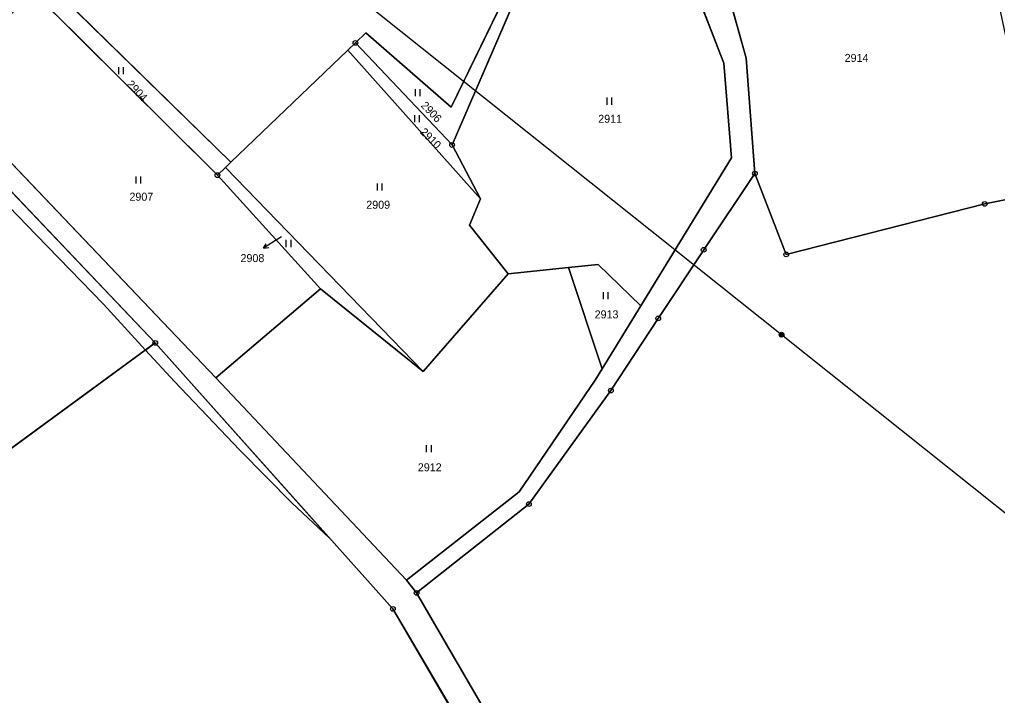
# Model space of a CAD drawing. Extents: x -689422 to -685210, y -987725 to -982160.
# Drawn here: x -687342.1 to -687134.4, y -987064.7 to -986921.2 of the extents above; entities that cross this region are included whole.
import ezdxf

# ---------------------------------------------------------------- set-up
doc = ezdxf.new("R2010")
doc.units = 0
for name, color, linetype in [('KN_Hranice_parcel', 7, 'Continuous'), ('KN_Parcelni cisla', 7, 'Continuous'), ('KN_Parcelni cisla_sipky', 7, 'Continuous'), ('KN_Polygon parcely', 7, 'Continuous'), ('KN_Pozemkove predmety', 7, 'Continuous'), ('KN_POZEMKY_ORNA PUDA', 7, 'Continuous'), ('KN_POZEMKY_OSTATNI PLOCHA', 7, 'Continuous'), ('KN_POZEMKY_TTP', 7, 'Continuous'), ('KN_VYUZITI_17_ostatni plocha_ostatni komunikace', 7, 'Continuous'), ('KN_Věcná břemena k části', 7, 'Continuous'), ('KN_Značky bodu BP', 7, 'Continuous'), ('KN_Značky kultur', 7, 'Continuous')]:
    doc.layers.add(name, color=color, linetype=linetype)

msp = doc.modelspace()

# ---------------------------------------------------------------- linework, layer by layer
at = {"layer": 'KN_Hranice_parcel'}
for p, q in [((-687250.22, -986947.85), (-687233.5, -986909.19)), ((-687297.19, -986951.52), (-687338.67, -986910.93)), ((-687339.29, -986915.23), (-687300.05, -986954.26)), ((-687272.38, -986927.73), (-687270.77, -986926.18)), ((-687270.77, -986926.18), (-687250.22, -986947.85)), ((-687297.19, -986951.52), (-687272.38, -986927.73)), ((-687244.22, -986959.3), (-687272.38, -986927.73)), ((-687364.58, -986935.97), (-687313.26, -986989.89)), ((-687300.4, -986997.26), (-687359.07, -986935.73)), ((-687244.22, -986959.3), (-687250.22, -986947.85)), ((-687190.89, -986950.58), (-687210.15, -986982.01)), ((-687300.05, -986954.26), (-687298.34, -986952.62)), ((-687298.34, -986952.62), (-687297.19, -986951.52)), ((-687256.36, -986995.94), (-687298.34, -986952.62)), ((-687278.2, -986978.38), (-687300.05, -986954.26)), ((-687137.1, -986960.37), (-687125.45, -986958)), ((-687238.33, -986975.22), (-687225.5, -986973.87)), ((-687218.37, -986995.41), (-687225.5, -986973.87)), ((-687256.36, -986995.94), (-687238.33, -986975.22)), ((-687300.4, -986997.26), (-687278.2, -986978.38)), ((-687278.2, -986978.38), (-687256.36, -986995.94)), ((-687210.15, -986982.01), (-687218.37, -986995.41)), ((-687218.37, -986995.41), (-687219.84, -986997.81)), ((-687259.93, -987040.24), (-687300.4, -986997.26)), ((-687259.93, -987040.24), (-687257.76, -987042.98))]:
    msp.add_line(p, q, dxfattribs=at)
for points in [[(-687185.91, -986953.93), (-687187.8, -986929.41), (-687195.86, -986900.35)], [(-687270.77, -986926.18), (-687268.54, -986924.01), (-687250.44, -986939.81), (-687235.06, -986908.27)], [(-687199.14, -986913.37), (-687192.49, -986930.45), (-687190.89, -986950.58)], [(-687257.76, -987042.98), (-687233.9, -987024.1), (-687216.5, -987000), (-687206.45, -986984.68), (-687196.79, -986970.11), (-687185.91, -986953.93)], [(-687185.91, -986953.93), (-687179.27, -986971.1), (-687137.1, -986960.37)], [(-687238.33, -986975.22), (-687246.53, -986964.89), (-687244.22, -986959.3)], [(-687225.5, -986973.87), (-687219.17, -986973.2), (-687210.15, -986982.01)], [(-687313.26, -986989.89), (-687349.38, -987016.29), (-687391.56, -987035.92), (-687470.29, -987085.69)], [(-687313.26, -986989.89), (-687262.81, -987046.37), (-687233.07, -987096.87)], [(-687219.84, -986997.81), (-687235.95, -987021.51), (-687259.93, -987040.24)], [(-687216.04, -987118.66), (-687226.35, -987097.05), (-687257.76, -987042.98)]]:
    msp.add_lwpolyline(points, dxfattribs=at)
at = {"layer": 'KN_Parcelni cisla_sipky'}
for p, q in [((-687286.49, -986967.34), (-687287.73, -986968.14)), ((-687287.73, -986968.14), (-687290.25, -986969.77)), ((-687290.25, -986969.77), (-687289.68, -986968.81)), ((-687290.25, -986969.77), (-687289.13, -986969.65))]:
    msp.add_line(p, q, dxfattribs=at)
at = {"layer": 'KN_Polygon parcely'}
for points in [[(-687250.44, -986939.81), (-687235.06, -986908.27), (-687302.23, -986868.68), (-687338.67, -986910.93), (-687297.19, -986951.52), (-687272.38, -986927.73), (-687270.77, -986926.18), (-687268.54, -986924.01)], [(-687140.12, -986891.8), (-687195.86, -986900.35), (-687187.8, -986929.41), (-687185.91, -986953.93), (-687179.27, -986971.1), (-687137.1, -986960.37), (-687125.45, -986958), (-687134.26, -986917.02)], [(-687199.14, -986913.37), (-687231.32, -986904.14), (-687233.5, -986909.19), (-687250.22, -986947.85), (-687244.22, -986959.3), (-687246.53, -986964.89), (-687238.33, -986975.22), (-687225.5, -986973.87), (-687219.17, -986973.2), (-687210.15, -986982.01), (-687190.89, -986950.58), (-687192.49, -986930.45)], [(-687250.22, -986947.85), (-687233.5, -986909.19), (-687235.06, -986908.27), (-687250.44, -986939.81), (-687268.54, -986924.01), (-687270.77, -986926.18)], [(-687339.29, -986915.23), (-687300.05, -986954.26), (-687298.34, -986952.62), (-687297.19, -986951.52), (-687338.67, -986910.93), (-687340.84, -986913.45)], [(-687300.05, -986954.26), (-687339.29, -986915.23), (-687359.07, -986935.73), (-687300.4, -986997.26), (-687278.2, -986978.38)], [(-687244.22, -986959.3), (-687250.22, -986947.85), (-687270.77, -986926.18), (-687272.38, -986927.73)], [(-687246.53, -986964.89), (-687244.22, -986959.3), (-687272.38, -986927.73), (-687297.19, -986951.52), (-687298.34, -986952.62), (-687256.36, -986995.94), (-687238.33, -986975.22)], [(-687505.49, -987042.86), (-687470.29, -987085.69), (-687391.56, -987035.92), (-687349.38, -987016.29), (-687313.26, -986989.89), (-687364.58, -986935.97), (-687388.17, -986954.68), (-687501.3, -987040.55)], [(-687278.2, -986978.38), (-687256.36, -986995.94), (-687298.34, -986952.62), (-687300.05, -986954.26)], [(-687225.5, -986973.87), (-687238.33, -986975.22), (-687256.36, -986995.94), (-687278.2, -986978.38), (-687300.4, -986997.26), (-687259.93, -987040.24), (-687235.95, -987021.51), (-687219.84, -986997.81), (-687218.37, -986995.41)], [(-687218.37, -986995.41), (-687210.15, -986982.01), (-687219.17, -986973.2), (-687225.5, -986973.87)], [(-687313.26, -986989.89), (-687349.38, -987016.29), (-687391.56, -987035.92), (-687470.29, -987085.69), (-687449.91, -987074.57), (-687382.81, -987157.44), (-687377.61, -987153.94), (-687367.63, -987168.92), (-687364.37, -987167.17), (-687233.07, -987096.87), (-687262.81, -987046.37)]]:
    msp.add_lwpolyline(points, close=True, dxfattribs=at)
for points in [[(-687226.35, -987097.05), (-687257.76, -987042.98), (-687259.93, -987040.24), (-687300.4, -986997.26), (-687359.07, -986935.73), (-687406.26, -986890.64), (-687414.49, -986885.34), (-687408.37, -986892.88), (-687364.58, -986935.97), (-687313.26, -986989.89), (-687262.81, -987046.37), (-687233.07, -987096.87)], [(-687199.14, -986913.37), (-687192.49, -986930.45), (-687190.89, -986950.58), (-687210.15, -986982.01), (-687218.37, -986995.41), (-687219.84, -986997.81), (-687235.95, -987021.51), (-687259.93, -987040.24), (-687257.76, -987042.98), (-687233.9, -987024.1), (-687216.5, -987000), (-687206.45, -986984.68), (-687196.79, -986970.11), (-687185.91, -986953.93), (-687187.8, -986929.41), (-687195.86, -986900.35)], [(-687072.23, -987069.95), (-687075.25, -987043.43), (-687081.65, -987009.35), (-687085.46, -986973.92), (-687087.97, -986954.16), (-687089, -986950.57), (-687125.45, -986958), (-687137.1, -986960.37), (-687179.27, -986971.1), (-687185.91, -986953.93), (-687196.79, -986970.11), (-687206.45, -986984.68), (-687216.5, -987000), (-687233.9, -987024.1), (-687257.76, -987042.98), (-687226.35, -987097.05)]]:
    msp.add_lwpolyline(points, dxfattribs=at)
at = {"layer": 'KN_Pozemkove predmety'}
for p, q in [((-687180.25, -986988.13), (-687271.95, -986915.08)), ((-687089.4, -987060.69), (-687180.25, -986988.13))]:
    msp.add_line(p, q, dxfattribs=at)
for radius in [0.5, 0.4, 0.3, 0.2, 0.1]:
    msp.add_circle((-687180.25, -986988.13), radius, dxfattribs=at)
at = {"layer": 'KN_POZEMKY_ORNA PUDA'}
for p, q in [((-687187.8, -986929.41), (-687195.86, -986900.35)), ((-687185.91, -986953.93), (-687187.8, -986929.41)), ((-687179.27, -986971.1), (-687185.91, -986953.93)), ((-687125.45, -986958), (-687137.1, -986960.37)), ((-687137.1, -986960.37), (-687179.27, -986971.1))]:
    msp.add_line(p, q, dxfattribs=at)
at = {"layer": 'KN_POZEMKY_OSTATNI PLOCHA'}
for p, q in [((-687195.86, -986900.35), (-687187.8, -986929.41)), ((-687192.49, -986930.45), (-687199.14, -986913.37)), ((-687190.89, -986950.58), (-687192.49, -986930.45)), ((-687187.8, -986929.41), (-687185.91, -986953.93)), ((-687313.26, -986989.89), (-687364.58, -986935.97)), ((-687359.07, -986935.73), (-687300.4, -986997.26)), ((-687210.15, -986982.01), (-687190.89, -986950.58)), ((-687185.91, -986953.93), (-687196.79, -986970.11)), ((-687196.79, -986970.11), (-687206.45, -986984.68)), ((-687218.37, -986995.41), (-687210.15, -986982.01)), ((-687206.45, -986984.68), (-687216.5, -987000)), ((-687262.81, -987046.37), (-687313.26, -986989.89)), ((-687219.84, -986997.81), (-687218.37, -986995.41)), ((-687300.4, -986997.26), (-687259.93, -987040.24)), ((-687235.95, -987021.51), (-687219.84, -986997.81)), ((-687216.5, -987000), (-687233.9, -987024.1)), ((-687259.93, -987040.24), (-687235.95, -987021.51)), ((-687233.9, -987024.1), (-687257.76, -987042.98)), ((-687257.76, -987042.98), (-687259.93, -987040.24)), ((-687259.93, -987040.24), (-687257.76, -987042.98)), ((-687257.76, -987042.98), (-687226.35, -987097.05)), ((-687233.07, -987096.87), (-687262.81, -987046.37))]:
    msp.add_line(p, q, dxfattribs=at)
at = {"layer": 'KN_POZEMKY_TTP'}
for p, q in [((-687235.06, -986908.27), (-687250.44, -986939.81)), ((-687250.44, -986939.81), (-687235.06, -986908.27)), ((-687250.22, -986947.85), (-687233.5, -986909.19)), ((-687233.5, -986909.19), (-687250.22, -986947.85)), ((-687338.67, -986910.93), (-687297.19, -986951.52)), ((-687297.19, -986951.52), (-687338.67, -986910.93)), ((-687199.14, -986913.37), (-687192.49, -986930.45)), ((-687339.29, -986915.23), (-687300.05, -986954.26)), ((-687300.05, -986954.26), (-687339.29, -986915.23)), ((-687268.54, -986924.01), (-687270.77, -986926.18)), ((-687270.77, -986926.18), (-687268.54, -986924.01)), ((-687250.44, -986939.81), (-687268.54, -986924.01)), ((-687268.54, -986924.01), (-687250.44, -986939.81)), ((-687272.38, -986927.73), (-687270.77, -986926.18)), ((-687270.77, -986926.18), (-687272.38, -986927.73)), ((-687270.77, -986926.18), (-687250.22, -986947.85)), ((-687250.22, -986947.85), (-687270.77, -986926.18)), ((-687297.19, -986951.52), (-687272.38, -986927.73)), ((-687272.38, -986927.73), (-687297.19, -986951.52)), ((-687272.38, -986927.73), (-687244.22, -986959.3)), ((-687244.22, -986959.3), (-687272.38, -986927.73)), ((-687192.49, -986930.45), (-687190.89, -986950.58)), ((-687364.58, -986935.97), (-687313.26, -986989.89)), ((-687300.4, -986997.26), (-687359.07, -986935.73)), ((-687250.22, -986947.85), (-687244.22, -986959.3)), ((-687244.22, -986959.3), (-687250.22, -986947.85)), ((-687190.89, -986950.58), (-687210.15, -986982.01)), ((-687300.05, -986954.26), (-687298.34, -986952.62)), ((-687298.34, -986952.62), (-687300.05, -986954.26)), ((-687298.34, -986952.62), (-687297.19, -986951.52)), ((-687297.19, -986951.52), (-687298.34, -986952.62)), ((-687256.36, -986995.94), (-687298.34, -986952.62)), ((-687298.34, -986952.62), (-687256.36, -986995.94)), ((-687278.2, -986978.38), (-687300.05, -986954.26)), ((-687300.05, -986954.26), (-687278.2, -986978.38)), ((-687196.79, -986970.11), (-687185.91, -986953.93)), ((-687185.91, -986953.93), (-687179.27, -986971.1)), ((-687244.22, -986959.3), (-687246.53, -986964.89)), ((-687246.53, -986964.89), (-687244.22, -986959.3)), ((-687137.1, -986960.37), (-687125.45, -986958)), ((-687179.27, -986971.1), (-687137.1, -986960.37)), ((-687246.53, -986964.89), (-687238.33, -986975.22)), ((-687238.33, -986975.22), (-687246.53, -986964.89)), ((-687206.45, -986984.68), (-687196.79, -986970.11)), ((-687225.5, -986973.87), (-687238.33, -986975.22)), ((-687238.33, -986975.22), (-687225.5, -986973.87)), ((-687225.5, -986973.87), (-687219.17, -986973.2)), ((-687219.17, -986973.2), (-687225.5, -986973.87)), ((-687218.37, -986995.41), (-687225.5, -986973.87)), ((-687225.5, -986973.87), (-687218.37, -986995.41)), ((-687219.17, -986973.2), (-687210.15, -986982.01)), ((-687210.15, -986982.01), (-687219.17, -986973.2)), ((-687238.33, -986975.22), (-687256.36, -986995.94)), ((-687256.36, -986995.94), (-687238.33, -986975.22)), ((-687300.4, -986997.26), (-687278.2, -986978.38)), ((-687278.2, -986978.38), (-687300.4, -986997.26)), ((-687278.2, -986978.38), (-687256.36, -986995.94)), ((-687256.36, -986995.94), (-687278.2, -986978.38)), ((-687210.15, -986982.01), (-687218.37, -986995.41)), ((-687216.5, -987000), (-687206.45, -986984.68)), ((-687313.26, -986989.89), (-687349.38, -987016.29)), ((-687349.38, -987016.29), (-687313.26, -986989.89)), ((-687313.26, -986989.89), (-687262.81, -987046.37)), ((-687218.37, -986995.41), (-687219.84, -986997.81)), ((-687259.93, -987040.24), (-687300.4, -986997.26)), ((-687219.84, -986997.81), (-687235.95, -987021.51)), ((-687233.9, -987024.1), (-687216.5, -987000)), ((-687235.95, -987021.51), (-687259.93, -987040.24)), ((-687257.76, -987042.98), (-687233.9, -987024.1)), ((-687226.35, -987097.05), (-687257.76, -987042.98)), ((-687262.81, -987046.37), (-687233.07, -987096.87))]:
    msp.add_line(p, q, dxfattribs=at)
at = {"layer": 'KN_VYUZITI_17_ostatni plocha_ostatni komunikace'}
for p, q in [((-687195.86, -986900.35), (-687187.8, -986929.41)), ((-687192.49, -986930.45), (-687199.14, -986913.37)), ((-687190.89, -986950.58), (-687192.49, -986930.45)), ((-687187.8, -986929.41), (-687185.91, -986953.93)), ((-687313.26, -986989.89), (-687364.58, -986935.97)), ((-687359.07, -986935.73), (-687300.4, -986997.26)), ((-687210.15, -986982.01), (-687190.89, -986950.58)), ((-687185.91, -986953.93), (-687196.79, -986970.11)), ((-687196.79, -986970.11), (-687206.45, -986984.68)), ((-687218.37, -986995.41), (-687210.15, -986982.01)), ((-687206.45, -986984.68), (-687216.5, -987000)), ((-687262.81, -987046.37), (-687313.26, -986989.89)), ((-687219.84, -986997.81), (-687218.37, -986995.41)), ((-687300.4, -986997.26), (-687259.93, -987040.24)), ((-687235.95, -987021.51), (-687219.84, -986997.81)), ((-687216.5, -987000), (-687233.9, -987024.1)), ((-687259.93, -987040.24), (-687235.95, -987021.51)), ((-687233.9, -987024.1), (-687257.76, -987042.98)), ((-687257.76, -987042.98), (-687259.93, -987040.24)), ((-687259.93, -987040.24), (-687257.76, -987042.98)), ((-687257.76, -987042.98), (-687226.35, -987097.05)), ((-687233.07, -987096.87), (-687262.81, -987046.37))]:
    msp.add_line(p, q, dxfattribs=at)
at = {"layer": 'KN_Věcná břemena k části'}
for points in [[(-687360.06, -986944.7), (-687338.5, -986967.02), (-687324.27, -986981.68), (-687315.33, -986991.4), (-687313.26, -986989.89), (-687364.58, -986935.97), (-687366.78, -986937.71)], [(-687276.32, -987031.25), (-687313.26, -986989.89), (-687315.33, -986991.4), (-687309.2, -986998.06), (-687295.3, -987012.64), (-687284.2, -987023.91)], [(-687235.1, -987097.96), (-687233.07, -987096.87), (-687262.81, -987046.37), (-687259.67, -987051.83), (-687250.29, -987067.9), (-687241.01, -987086.74), (-687236.01, -987096.11)]]:
    msp.add_lwpolyline(points, close=True, dxfattribs=at)
at = {"layer": 'KN_Značky bodu BP'}
for centre, radius in [((-687270.77, -986926.18), 0.5), ((-687270.77, -986926.18), 0.0303), ((-687250.22, -986947.85), 0.5), ((-687250.22, -986947.85), 0.0303), ((-687300.05, -986954.26), 0.5), ((-687300.05, -986954.26), 0.0303), ((-687185.91, -986953.93), 0.5), ((-687185.91, -986953.93), 0.0303), ((-687137.1, -986960.37), 0.5), ((-687137.1, -986960.37), 0.0303), ((-687196.79, -986970.11), 0.5), ((-687196.79, -986970.11), 0.0303), ((-687179.27, -986971.1), 0.5), ((-687179.27, -986971.1), 0.0303), ((-687206.45, -986984.68), 0.5), ((-687206.45, -986984.68), 0.0303), ((-687313.26, -986989.89), 0.5), ((-687313.26, -986989.89), 0.0303), ((-687216.5, -987000), 0.5), ((-687216.5, -987000), 0.0303), ((-687233.9, -987024.1), 0.5), ((-687233.9, -987024.1), 0.0303), ((-687257.76, -987042.98), 0.5), ((-687257.76, -987042.98), 0.0303), ((-687262.81, -987046.37), 0.5), ((-687262.81, -987046.37), 0.0303)]:
    msp.add_circle(centre, radius, dxfattribs=at)
at = {"layer": 'KN_Značky kultur'}
for p, q in [((-687320.98, -986932.83), (-687320.98, -986931.33)), ((-687319.98, -986932.83), (-687319.98, -986931.33)), ((-687257.98, -986937.48), (-687257.98, -986935.98)), ((-687256.98, -986937.48), (-687256.98, -986935.98)), ((-687217.3, -986939.29), (-687217.3, -986937.79)), ((-687216.3, -986939.29), (-687216.3, -986937.79)), ((-687258.16, -986943), (-687258.16, -986941.5)), ((-687257.16, -986943), (-687257.16, -986941.5)), ((-687317.32, -986956.04), (-687317.32, -986954.54)), ((-687316.32, -986956.04), (-687316.32, -986954.54)), ((-687266.1, -986957.55), (-687266.1, -986956.05)), ((-687265.1, -986957.55), (-687265.1, -986956.05)), ((-687285.43, -986969.52), (-687285.43, -986968.02)), ((-687284.43, -986969.52), (-687284.43, -986968.02)), ((-687218.05, -986980.62), (-687218.05, -986979.12)), ((-687217.05, -986980.62), (-687217.05, -986979.12)), ((-687255.63, -987013.08), (-687255.63, -987011.58)), ((-687254.63, -987013.08), (-687254.63, -987011.58))]:
    msp.add_line(p, q, dxfattribs=at)

# ---------------------------------------------------------------- texts
at = {"layer": 'KN_Parcelni cisla'}
for s, p in [('2914', (-687166.85, -986930.21)), ('2911', (-687219.19, -986943.13)), ('2907', (-687318.75, -986959.69)), ('2909', (-687268.45, -986961.39)), ('2908', (-687295.16, -986972.72)), ('2913', (-687219.95, -986984.67)), ('2912', (-687257.5, -987017.14))]:
    msp.add_text(s, height=1.7, dxfattribs=at).set_placement(p)
for s, rotation, p in [('2904', 313, (-687319.46, -986935.07)), ('2906', 314, (-687256.99, -986939.59)), ('2910', 315, (-687257.16, -986945.24))]:
    msp.add_text(s, height=1.7, rotation=rotation, dxfattribs=at).set_placement(p)

doc.saveas('drawing.dxf')
